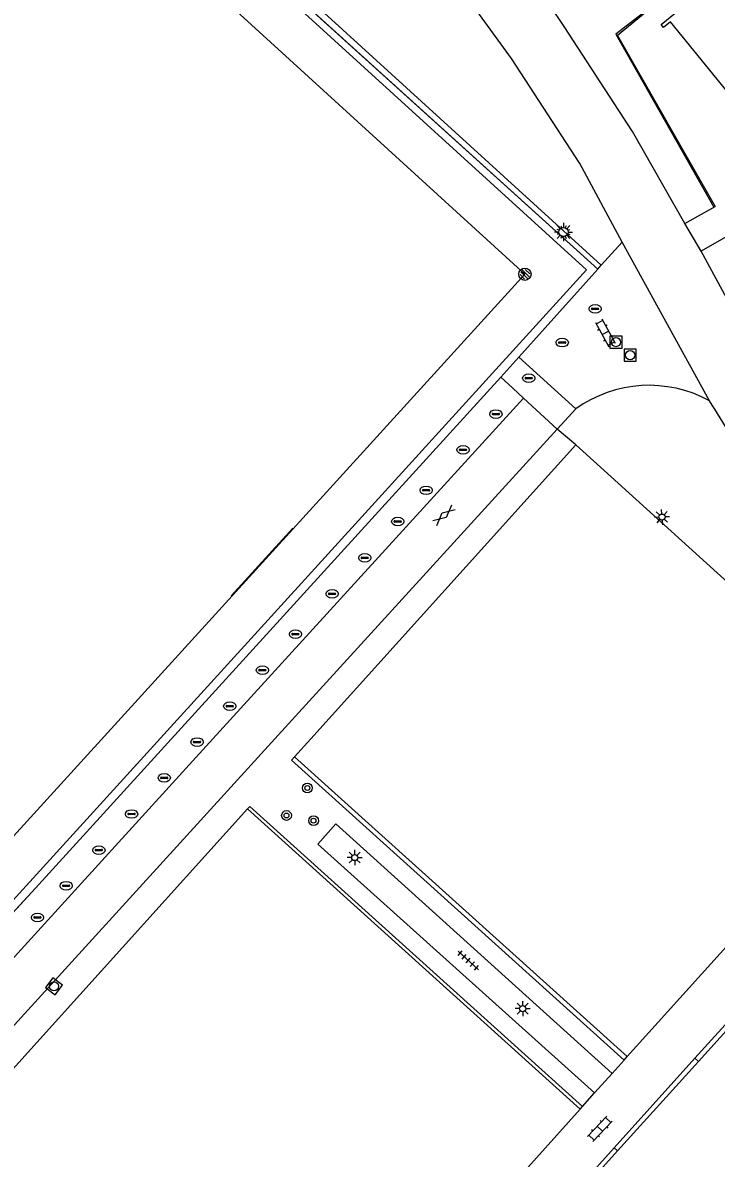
# Model space of a CAD drawing. Extents: x 128000 to 131008, y 398996 to 402500.
# Drawn here: x 128763.3 to 128820.2, y 399965.6 to 400058.8 of the extents above; entities that cross this region are included whole.
import ezdxf

# ---------------------------------------------------------------- set-up
doc = ezdxf.new("R2010")
doc.units = 0
for name, color, linetype in [('bs-afsc-ballenvanger', 7, 'Continuous'), ('bs-afsc-belijning', 7, 'Continuous'), ('bs-afsc-doel', 7, 'Continuous'), ('bs-afsc-hekwerk laag', 7, 'Continuous'), ('bs-afsc-poort', 7, 'Continuous'), ('bs-symb-cornervlag', 7, 'Continuous'), ('bs-symb-veldverlichting', 7, 'Continuous'), ('gg-afsc-hekwerk', 7, 'Continuous'), ('gg-bbg-hoofdgebouw', 7, 'Continuous'), ('gg-knt-verharding', 7, 'Continuous'), ('gt-symb-boom', 7, 'Continuous'), ('gt-symb-drainageput', 7, 'Continuous'), ('gt-symb-gesloten verharding', 7, 'Continuous'), ('gt-symb-klinker verharding', 7, 'Continuous'), ('gt-symb-lichtmast', 7, 'Continuous'), ('gt-symb-rioolschacht', 7, 'Continuous'), ('gt-symb-tegel verharding', 7, 'Continuous')]:
    doc.layers.add(name, color=color, linetype=linetype)

# ---------------------------------------------------------------- blocks, each defined once
blk = doc.blocks.new('bs0-CORNVLG')
at = {"layer": 'bs-symb-cornervlag'}
for p, q in [((-0.345, 0.203), (0.203, -0.345)), ((-0.212, 0.354), (0.345, -0.203)), ((0.025, 0.399), (0.399, 0.025)), ((-0.399, -0.025), (-0.025, -0.399))]:
    blk.add_line(p, q, dxfattribs=at)
blk.add_circle((0, 0), 0.5, dxfattribs=at)
blk = doc.blocks.new('gt0-DPUT')
at = {"layer": 'gt-symb-drainageput'}
for p, q in [((-0.249, 0.055), (0.249, 0.055)), ((0.244, -0.054), (-0.253, -0.054))]:
    blk.add_line(p, q, dxfattribs=at)
for centre, radius, start, end in [((-0.253, 0), 0.0542, 85.47754, 270), ((0.244, 0.001), 0.0543, 269.99647, 85.47401)]:
    blk.add_arc(centre, radius, start, end, dxfattribs=at)
blk.add_ellipse((0, -0.001), major_axis=(0.502, 0), ratio=0.705307, dxfattribs=at)
blk = doc.blocks.new('bs0-VELDV')
at = {"layer": 'bs-symb-veldverlichting'}
for p, q in [((-0.375, 0), (-0.75, 0)), ((-0.53, 0.53), (-0.265, 0.265)), ((-0.346, 0.144), (-0.52, 0.215)), ((-0.215, 0.52), (-0.144, 0.346)), ((0, 0.75), (0, 0.375)), ((0.215, 0.52), (0.144, 0.346)), ((0.265, 0.265), (0.53, 0.53)), ((0.346, 0.144), (0.52, 0.215)), ((0.375, 0), (0.75, 0)), ((-0.265, -0.265), (-0.53, -0.53)), ((-0.346, -0.144), (-0.52, -0.215)), ((-0.144, -0.346), (-0.215, -0.52)), ((0, -0.375), (0, -0.75)), ((0.144, -0.346), (0.215, -0.52)), ((0.265, -0.265), (0.53, -0.53)), ((0.346, -0.144), (0.52, -0.215))]:
    blk.add_line(p, q, dxfattribs=at)
blk.add_circle((0, 0), 0.375, dxfattribs=at)
blk = doc.blocks.new('gt0-KL1')
at = {"layer": 'gt-symb-klinker verharding'}
for p, q in [((-1.15, 0.3), (1.15, 0.3)), ((-1, -0.3), (-1, 0.3)), ((-0.5, 0.3), (-0.5, 0.45)), ((0, -0.3), (0, 0.3)), ((0.5, 0.3), (0.5, 0.45)), ((1, -0.3), (1, 0.3)), ((-1.15, -0.3), (1.15, -0.3)), ((-0.5, -0.45), (-0.5, -0.3)), ((0.5, -0.45), (0.5, -0.3))]:
    blk.add_line(p, q, dxfattribs=at)
blk = doc.blocks.new('gt0-RS')
at = {"layer": 'gt-symb-rioolschacht'}
blk.add_lwpolyline([(-0.5, -0.5), (0.5, -0.5), (0.5, 0.5), (-0.5, 0.5)], close=True, dxfattribs=at)
blk.add_circle((0, 0), 0.375, dxfattribs=at)
blk = doc.blocks.new('gt0-GESVH1')
at = {"layer": 'gt-symb-gesloten verharding'}
for p, q in [((-0.992, -0.261), (0.008, 0.239)), ((0.008, -0.261), (-0.992, 0.239)), ((0.008, 0.239), (1.008, -0.261)), ((1.008, 0.239), (0.008, -0.261))]:
    blk.add_line(p, q, dxfattribs=at)
blk = doc.blocks.new('gt0-LMAST')
at = {"layer": 'gt-symb-lichtmast'}
for p, q in [((-0.182, 0.173), (-0.447, 0.438)), ((-0.005, 0.246), (-0.005, 0.621)), ((0.172, 0.173), (0.437, 0.438)), ((-0.255, -0.004), (-0.63, -0.004)), ((-0.182, -0.181), (-0.447, -0.446)), ((-0.005, -0.254), (-0.005, -0.629)), ((0.437, -0.446), (0.172, -0.181)), ((0.245, -0.004), (0.62, -0.004))]:
    blk.add_line(p, q, dxfattribs=at)
blk.add_circle((-0.005, -0.004), 0.25, dxfattribs=at)
blk = doc.blocks.new('gt0-TEG1')
at = {"layer": 'gt-symb-tegel verharding'}
for p, q in [((-1.125, 0), (1.125, 0)), ((-0.9, -0.25), (-0.9, 0.25)), ((-0.45, -0.25), (-0.45, 0.25)), ((0, -0.25), (0, 0.25)), ((0.45, -0.25), (0.45, 0.25)), ((0.9, -0.25), (0.9, 0.25))]:
    blk.add_line(p, q, dxfattribs=at)
blk = doc.blocks.new('gt0-BOOM')
at = {"layer": 'gt-symb-boom'}
for radius in [0.4, 0.2]:
    blk.add_circle((0, 0), radius, dxfattribs=at)

msp = doc.modelspace()

# ---------------------------------------------------------------- linework, layer by layer
at = {"layer": 'bs-afsc-ballenvanger'}
msp.add_line((128764.363, 399987.735), (128802.561, 400029.669), dxfattribs=at)
msp.add_lwpolyline([(128777.811, 400068.124), (128810.519, 400038.526), (128804.032, 400031.306), (128802.561, 400029.669)], dxfattribs=at)
at = {"layer": 'bs-afsc-belijning'}
msp.add_lwpolyline([(128761.456, 399990.819), (128687.622, 400058.217), (128730.675, 400105.477), (128804.54, 400038.112), (128761.456, 399990.819)], dxfattribs=at)
at = {"layer": 'bs-afsc-doel'}
msp.add_line((128785.486, 400017.28), (128780.434, 400011.727), dxfattribs=at)
at = {"layer": 'bs-afsc-hekwerk laag'}
msp.add_lwpolyline([(128812.031, 400064.545), (128815.38, 400060.425), (128811.989, 400057.805), (128820.031, 400043.607)], dxfattribs=at)
at = {"layer": 'bs-afsc-poort'}
msp.add_line((128761.187, 399984.281), (128764.363, 399987.735), dxfattribs=at)
msp.add_lwpolyline([(128803.554, 400028.754), (128804.423, 400027.954), (128807.179, 400025.416)], dxfattribs=at)
at = {"layer": 'gg-afsc-hekwerk'}
for p, q in [((128777.811, 400068.124), (128810.519, 400038.526)), ((128810.519, 400038.526), (128804.032, 400031.306)), ((128804.032, 400031.306), (128802.561, 400029.669)), ((128764.363, 399987.735), (128802.561, 400029.669)), ((128802.561, 400029.669), (128803.554, 400028.754)), ((128803.554, 400028.754), (128804.423, 400027.954)), ((128804.423, 400027.954), (128807.179, 400025.416)), ((128808.709, 400024.106), (128807.179, 400025.416)), ((128808.709, 400024.106), (128786.965, 400000)), ((128835.925, 399999.468), (128808.709, 400024.106)), ((128785.639, 399998.53), (128786.965, 400000)), ((128835.925, 399999.468), (128812.945, 399973.925)), ((128785.374, 399998.236), (128785.639, 399998.53)), ((128812.945, 399973.925), (128785.639, 399998.53)), ((128758.628, 399968.585), (128781.77, 399994.24)), ((128781.77, 399994.24), (128781.964, 399994.456)), ((128809.067, 399969.615), (128781.77, 399994.24)), ((128761.763, 399984.907), (128764.363, 399987.735)), ((128824.133, 399979.473), (128818.774, 399973.534)), ((128818.774, 399973.534), (128812.138, 399966.18)), ((128785.959, 399943.93), (128809.067, 399969.615)), ((128812.138, 399966.18), (128806.779, 399960.241))]:
    msp.add_line(p, q, dxfattribs=at)
msp.add_lwpolyline([(128812.031, 400064.545), (128815.38, 400060.425), (128811.989, 400057.805), (128820.031, 400043.607)], dxfattribs=at)
at = {"layer": 'gg-bbg-hoofdgebouw'}
msp.add_lwpolyline([(128826.349, 400067.256), (128826.551, 400067.008), (128825.981, 400066.545), (128840.924, 400048.171), (128841.497, 400048.637), (128841.699, 400048.389), (128831.066, 400039.738), (128830.871, 400039.979), (128831.445, 400040.446), (128816.486, 400058.832), (128815.912, 400058.365), (128815.716, 400058.605), (128826.349, 400067.256)], dxfattribs=at)
at = {"layer": 'gg-knt-verharding'}
for p, q in [((128817.672, 400042.278), (128820.143, 400043.663)), ((128818.993, 400039.997), (128817.672, 400042.278)), ((128810.811, 400038.85), (128812.512, 400040.74)), ((128819.682, 400027.727), (128812.512, 400040.74)), ((128821.447, 400041.406), (128818.993, 400039.997)), ((128823.768, 400031.185), (128818.993, 400039.997)), ((128810.519, 400038.526), (128810.811, 400038.85)), ((128808.715, 400027.062), (128804.032, 400031.306)), ((128778.925, 400000), (128804.423, 400027.954)), ((128807.179, 400025.416), (128808.715, 400027.062)), ((128784.018, 400000), (128807.179, 400025.416)), ((128722.806, 399938.377), (128778.925, 400000)), ((128784.018, 400000), (128729.94, 399940.658)), ((128812.674, 399973.624), (128785.374, 399998.236)), ((128781.964, 399994.456), (128809.254, 399969.823)), ((128818.492, 399973.788), (128823.851, 399979.727)), ((128811.689, 399972.53), (128812.674, 399973.624)), ((128811.855, 399966.435), (128818.492, 399973.788)), ((128812.674, 399973.624), (128812.945, 399973.925)), ((128818.492, 399973.788), (128818.774, 399973.534)), ((128810.262, 399970.944), (128811.689, 399972.53)), ((128809.254, 399969.823), (128810.262, 399970.944)), ((128809.067, 399969.615), (128809.254, 399969.823)), ((128806.496, 399960.496), (128811.855, 399966.435)), ((128812.138, 399966.18), (128811.855, 399966.435))]:
    msp.add_line(p, q, dxfattribs=at)
for points in [[(128812.512, 400040.74), (128809.034, 400047.191), (128803.447, 400055.814), (128797.834, 400063.563), (128791.861, 400070.941), (128784.417, 400079.395), (128776.404, 400087.762), (128768.389, 400095.563), (128760.289, 400102.486), (128753.744, 400107.808), (128745.288, 400113.965)], [(128631.311, 400003.646), (128730.286, 400112.154), (128762.904, 400082.434), (128763.604, 400083.199), (128767.647, 400079.49), (128767.011, 400078.76), (128774.754, 400071.694), (128775.396, 400072.443), (128779.49, 400068.702), (128778.852, 400067.981), (128810.811, 400038.85)], [(128682.568, 400058.02), (128730.505, 400110.421), (128809.603, 400038.48), (128761.706, 399985.829), (128682.568, 400058.02)], [(128817.672, 400042.278), (128813.364, 400049.815), (128807.756, 400058.443), (128806.593, 400060.195)], [(128815.003, 400060.043), (128812.136, 400057.706), (128820.143, 400043.663)], [(128810.262, 399970.944), (128787.542, 399991.34), (128789.028, 399993.014), (128811.689, 399972.53)]]:
    msp.add_lwpolyline(points, dxfattribs=at)
for centre, radius, start, end in [((128814.723, 400018.737), 10.267, 61.12125, 125.81868), ((128786.297, 400005.383), 40.172, 24.35249, 33.79375)]:
    msp.add_arc(centre, radius, start, end, dxfattribs=at)

# ---------------------------------------------------------------- block references
at = {"layer": 'bs-symb-cornervlag'}
msp.add_blockref('bs0-CORNVLG', (128804.54, 400038.112), dxfattribs=at)
at = {"layer": 'bs-symb-veldverlichting'}
msp.add_blockref('bs0-VELDV', (128807.705, 400041.579), dxfattribs=at)
at = {"layer": 'gt-symb-boom'}
for p in [(128786.689, 399995.965), (128784.976, 399993.706), (128787.195, 399993.278)]:
    msp.add_blockref('gt0-BOOM', p, dxfattribs=at)
at = {"layer": 'gt-symb-drainageput'}
for p in [(128810.305, 400035.28), (128807.602, 400032.505), (128804.857, 400029.587), (128802.158, 400026.647), (128799.464, 400023.709), (128796.437, 400020.386), (128794.101, 400017.824), (128791.403, 400014.849), (128788.723, 400011.896), (128785.71, 400008.583), (128782.996, 400005.628), (128780.319, 400002.673), (128777.636, 399999.734), (128774.947, 399996.791), (128772.265, 399993.828), (128769.578, 399990.871), (128766.894, 399987.945), (128764.543, 399985.343)]:
    msp.add_blockref('gt0-DPUT', p, dxfattribs=at)
at = {"layer": 'gt-symb-gesloten verharding', "rotation": 40.333966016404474}
msp.add_blockref('gt0-GESVH1', (128797.89, 400018.346), dxfattribs=at)
at = {"layer": 'gt-symb-klinker verharding'}
for p, rotation in [((128811.14, 400033.308), -60.97323370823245), ((128810.688, 399968.007), -133.50002865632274)]:
    msp.add_blockref('gt0-KL1', p, dxfattribs=dict(at, rotation=rotation))
at = {"layer": 'gt-symb-lichtmast', "rotation": 47.87656181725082}
msp.add_blockref('gt0-LMAST', (128815.789, 400018.198), dxfattribs=at)
at = {"layer": 'gt-symb-lichtmast'}
for p in [(128790.578, 399990.255), (128804.362, 399977.861)]:
    msp.add_blockref('gt0-LMAST', p, dxfattribs=at)
at = {"layer": 'gt-symb-rioolschacht'}
for p in [(128812.01, 400032.546), (128813.179, 400031.477)]:
    msp.add_blockref('gt0-RS', p, dxfattribs=at)
at = {"layer": 'gt-symb-rioolschacht', "rotation": -126.82403351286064}
msp.add_blockref('gt0-RS', (128765.893, 399979.694), dxfattribs=at)
at = {"layer": 'gt-symb-tegel verharding', "rotation": -42.20433768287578}
msp.add_blockref('gt0-TEG1', (128799.892, 399981.808), dxfattribs=at)

doc.saveas('drawing.dxf')
